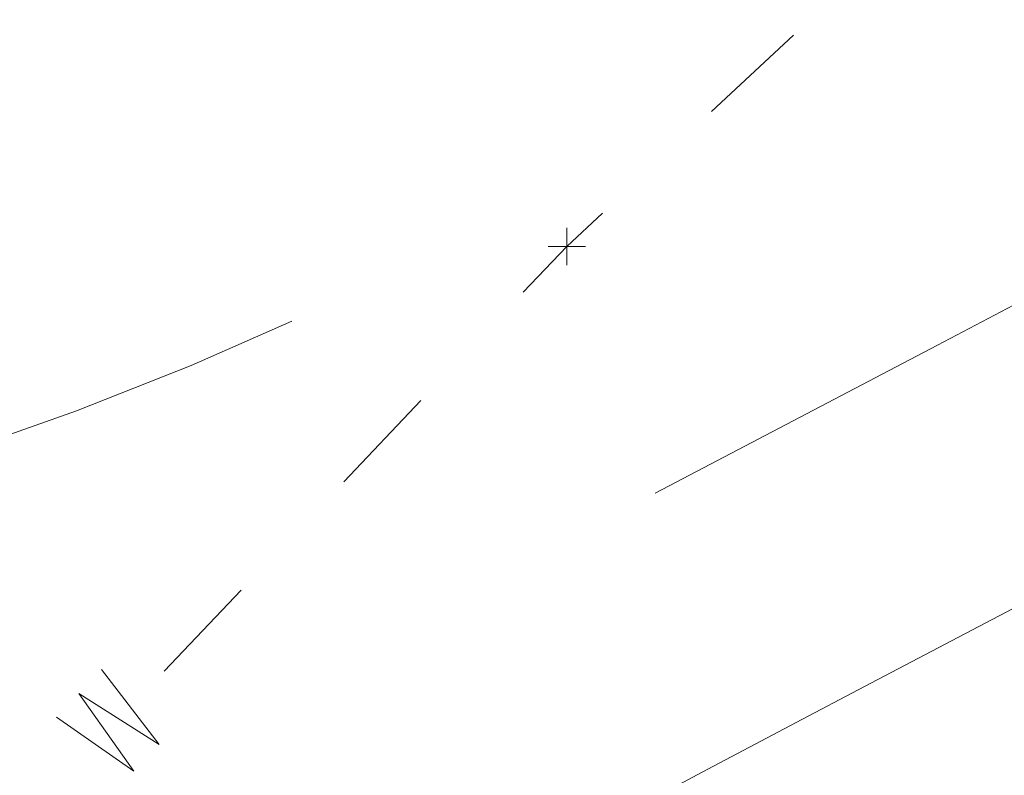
# Model space of a CAD drawing. Extents: x 1620613 to 1693141, y 557269 to 607790.
# Tile 939 of 1056: x 1620853 to 1620866, y 607341 to 607351. Entities that reach past the tile are written whole.
import ezdxf

# ---------------------------------------------------------------- set-up
doc = ezdxf.new("R2010")
doc.units = 0
doc.header["$LTSCALE"] = 10
doc.header["$MEASUREMENT"] = 0
for name, pattern in [('DGN Style 2', [7.346996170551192, 4.408197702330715, -2.938798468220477]), ('DGN Style 3', [10.28579463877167, 7.346996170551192, -2.938798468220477]), ('DGN Style 5', [5.142897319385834, 2.204098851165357, -2.938798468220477])]:
    doc.linetypes.add(name, pattern=pattern)
for name, color, linetype, lineweight in [('DR_X_Text', 7, 'Continuous', 0), ('DT_X_Contour_Minor', 136, 'DGN Style 3', 0), ('PV_X_Driveway', 7, 'DGN Style 5', 0), ('SV_X_Top_of_Bank', 97, 'DGN Style 2', 0), ('UT_X_Water', 133, 'Continuous', 0)]:
    doc.layers.add(name, color=color, linetype=linetype, lineweight=lineweight)
doc.layers.add('SV_X_Shot_Marker (Construction)', color=2, linetype='Continuous', lineweight=0, transparency=0.5)
doc.styles.get("Standard").update_dxf_attribs({"font": 'arial.ttf'})
doc.styles.add('Style-Arial', font='arial.ttf')
doc.dimstyles.get("Standard").update_dxf_attribs({"dimtxt": 0.18, "dimasz": 0.18, "dimexe": 0.18, "dimexo": 0.0625, "dimgap": 0.09, "dimtad": 0, "dimtih": 1, "dimtoh": 1, "dimdec": 4, "dimzin": 0, "dimdsep": 46, "dimtxsty": 'Standard', "dimcen": 0.09, "dimadec": 0, "dimazin": 0, "dimtfac": 1, "dimtdec": 4, "dimtofl": 0, "dimtmove": 0, "dimatfit": 3, "dimfxl": 1, "dimtolj": 1, "dimtzin": 0, "dimarcsym": 0})

# ---------------------------------------------------------------- blocks, each defined once
blk = doc.blocks.new('*U1004')
at = {"layer": 'DT_X_Contour_Minor', "transparency": 33554559, "flags": 128}
for points, elevation in [([(-229.8990915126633, -19.48125708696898), (-231.1515999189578, -22.47833975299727), (-231.4377550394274, -23.16431689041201), (-231.7594310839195, -23.93778430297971), (-232.1166280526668, -24.79874199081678), (-232.5093459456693, -25.74718995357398), (-233.6039548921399, -28.39303822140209), (-233.9900215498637, -29.32444806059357), (-234.3272648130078, -30.13429137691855), (-234.6156846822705, -30.8225681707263), (-234.8552811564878, -31.38927844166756), (-235.85947678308, -33.75027115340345), (-235.992108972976, -37.00980146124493), (-236.1101119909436, -37.77758537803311), (-236.4072786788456, -38.68399556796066), (-236.8836090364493, -39.72903203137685), (-237.5391030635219, -40.91269476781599), (-241.0161237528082, -46.75991550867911), (-235.4506360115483, -50.05076635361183), (-234.3147753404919, -50.69064974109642), (-233.2924023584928, -51.19993525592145), (-232.383517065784, -51.57862289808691), (-231.5881194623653, -51.82671266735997), (-229.6183761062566, -52.31415488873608), (-228.9087356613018, -52.47674723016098), (-228.2571218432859, -52.59894258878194), (-227.6635346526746, -52.68074096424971), (-227.1279740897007, -52.72214235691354), (-225.7771814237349, -52.77868342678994), (-225.059761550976, -52.66847498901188), (-223.920596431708, -52.295443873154), (-222.3596860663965, -51.65959007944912), (-220.377030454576, -50.76091360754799), (-214.5276218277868, -48.01401277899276), (-212.5890663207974, -47.0468277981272), (-211.160456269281, -46.20544847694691), (-210.2417916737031, -45.48987481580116), (-209.8330725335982, -44.90010681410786), (-209.4230821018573, -43.49513302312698), (-209.2821641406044, -43.03029232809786), (-209.1669030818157, -42.68950058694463), (-209.0772989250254, -42.47275779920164), (-209.0133516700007, -42.38006396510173), (-208.8770348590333, -42.29827901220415), (-208.7253221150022, -42.21892368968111), (-208.3724214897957, -42.04219643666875), (-207.8183329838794, -41.76809725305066), (-207.0630565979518, -41.39662613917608), (-204.7807357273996, -40.27620726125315), (-203.8458358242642, -39.84223377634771), (-202.7528767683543, -39.38062748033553), (-201.5018585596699, -38.89138837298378), (-200.0927811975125, -38.37451645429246), (-196.1244960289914, -36.95934758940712), (-194.815393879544, -36.4916745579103), (-193.8643013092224, -36.1500321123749), (-193.271218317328, -35.9344202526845), (-193.036144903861, -35.84483897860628), (-192.8866285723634, -35.77399636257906), (-192.6379571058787, -35.69082212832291), (-192.004079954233, -35.4944313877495), (-190.9849971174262, -35.18482414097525), (-189.5807085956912, -34.76200038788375), (-185.3223316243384, -33.48351503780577), (-183.8702173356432, -33.05285647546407), (-182.7076571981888, -32.71974480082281), (-181.8346512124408, -32.48418001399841), (-181.2511993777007, -32.34616211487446), (-180.0814000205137, -32.10817690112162), (-179.4324670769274, -31.88905599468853), (-178.3630177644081, -31.41018218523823), (-176.8730520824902, -30.67155547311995), (-174.9625700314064, -29.67317585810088), (-169.3072627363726, -26.66449301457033), (-167.3585870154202, -25.62844420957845), (-165.7540403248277, -24.7768099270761), (-164.4936226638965, -24.10959016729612), (-163.5773340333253, -23.62678493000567), (-161.5927363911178, -22.58519032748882), (-160.9376136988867, -22.24132009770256), (-160.4606938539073, -21.99090536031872), (-160.1619768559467, -21.83394611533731), (-160.041462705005, -21.77044236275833), (-159.9576954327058, -21.72570634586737), (-159.5747058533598, -21.4930136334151), (-158.4885625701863, -20.8284875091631), (-156.6992655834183, -19.7321279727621), (-154.2068148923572, -18.20393502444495), (-146.6227414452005, -13.55297594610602), (-144.099993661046, -12.00858044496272), (-142.2198053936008, -10.86361325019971), (-140.9821766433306, -10.1180743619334), (-140.3871074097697, -9.771963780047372), (-139.6570021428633, -9.38157330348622), (-139.392732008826, -9.238070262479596), (-139.147500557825, -9.100353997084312), (-138.9213077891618, -8.968424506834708), (-138.7141537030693, -8.84228179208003), (-138.1871277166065, -8.513616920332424), (-137.8528063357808, -8.279083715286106), (-137.2451116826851, -7.821982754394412), (-136.3640437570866, -7.142314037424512), (-135.2096025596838, -6.240077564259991), (-131.7665950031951, -3.53735662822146), (-130.51573332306, -2.53842020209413), (-129.3454039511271, -1.568651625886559), (-128.2556068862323, -0.6280508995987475), (-127.2463421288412, 0.2833819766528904), (-124.6623458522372, 2.674979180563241), (-123.7375286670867, 3.464300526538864), (-122.9010743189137, 4.038566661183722), (-122.1529828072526, 4.397777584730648), (-121.4932541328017, 4.541933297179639), (-119.8517947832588, 4.639608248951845), (-119.2705518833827, 4.709296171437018), (-118.7579176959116, 4.845103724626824), (-118.3138922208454, 5.047030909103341), (-117.9384754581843, 5.315077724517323), (-117.0288423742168, 6.11802874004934), (-116.6902376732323, 6.312514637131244), (-116.356648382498, 6.293759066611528), (-116.0280745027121, 6.061762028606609), (-115.7045160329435, 5.616523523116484), (-114.8483806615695, 4.144898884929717), (-114.5734809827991, 3.65437814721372), (-114.3908834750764, 3.286534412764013), (-114.3005881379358, 3.041367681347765), (-114.3025949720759, 2.918877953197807), (-114.5273319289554, 2.633505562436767), (-114.3118206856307, 2.607581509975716), (-114.2518105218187, 2.609837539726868), (-114.1641419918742, 2.627715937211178), (-114.0488150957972, 2.661216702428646), (-113.9058298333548, 2.710339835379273), (-113.1740290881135, 2.976033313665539), (-113.5886053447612, 2.658647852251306), (-113.6439044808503, 2.610723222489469), (-113.6321263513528, 2.602971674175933), (-113.5532709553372, 2.635393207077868), (-113.4073382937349, 2.707987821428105), (-112.9287481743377, 2.955137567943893), (-112.7706027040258, 3.034485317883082), (-112.6551088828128, 3.087166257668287), (-112.5822667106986, 3.113180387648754), (-112.5520761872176, 3.112527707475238), (-112.5107075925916, 3.047259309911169), (-112.3836373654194, 2.414227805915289), (-112.3684504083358, 2.289530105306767), (-112.377348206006, 2.186736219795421), (-112.4103307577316, 2.105846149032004), (-112.4673980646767, 2.046859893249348), (-112.6516905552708, 1.918768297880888), (-112.7302398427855, 1.862428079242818), (-112.8276683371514, 1.789476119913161), (-112.9439760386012, 1.699912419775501), (-113.0791629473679, 1.593736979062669), (-113.7540866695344, 1.059490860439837), (-112.6948758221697, 1.589339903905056), (-112.4907998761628, 1.689368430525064), (-112.33251954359, 1.762375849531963), (-112.2200348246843, 1.808362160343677), (-112.1533457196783, 1.827327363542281), (-112.0365689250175, 1.841873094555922), (-111.9612693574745, 1.864230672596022), (-111.8229532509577, 1.920394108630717), (-111.6216206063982, 2.010363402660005), (-111.357271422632, 2.134138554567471), (-110.568318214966, 2.509280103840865), (-110.3112297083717, 2.628954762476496), (-110.131679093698, 2.706622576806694), (-110.0296663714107, 2.742283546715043), (-110.005191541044, 2.735937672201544), (-110.0433091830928, 2.663006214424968), (-110.0371398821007, 2.647549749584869), (-109.9900437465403, 2.655878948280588), (-109.9020207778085, 2.687993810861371), (-109.7730709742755, 2.743894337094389), (-109.3746357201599, 2.924676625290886), (-109.173944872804, 3.016441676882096), (-108.870698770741, 3.156150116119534), (-108.4648974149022, 3.343801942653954), (-107.9565408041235, 3.579397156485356), (-106.4641828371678, 4.271575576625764), (-105.9591901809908, 4.506007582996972), (-105.5634806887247, 4.690169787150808), (-105.2770543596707, 4.824062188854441), (-105.0999111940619, 4.907684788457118), (-104.7732403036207, 5.063651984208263), (-104.5477336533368, 5.16795649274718), (-104.1162168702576, 5.363894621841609), (-103.4786899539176, 5.651466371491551), (-102.635152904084, 6.030671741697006), (-100.1110405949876, 7.164064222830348), (-99.25008915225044, 7.55070034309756), (-98.56031905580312, 7.86056434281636), (-98.04173030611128, 8.093656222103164), (-97.69432290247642, 8.249975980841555), (-96.9961449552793, 8.564465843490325), (-96.73401997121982, 8.682660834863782), (-96.47127847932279, 8.801378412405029), (-96.20792047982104, 8.920618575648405), (-95.94394597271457, 9.040381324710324), (-95.23919194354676, 9.360445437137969), (-94.64528006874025, 9.628308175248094), (-93.39210996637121, 10.19184830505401), (-91.4796816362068, 11.05106582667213), (-88.90799507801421, 12.20596074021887), (-81.1711532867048, 15.67991703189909), (-78.58729310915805, 16.83991308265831), (-76.63834392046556, 17.71443401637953), (-75.32430572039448, 18.30347983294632), (-74.64517850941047, 18.6070505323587), (-73.68072059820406, 19.03593890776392), (-73.00679306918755, 19.33717864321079), (-71.70835391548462, 19.91923156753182), (-69.78540313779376, 20.78209768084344), (-67.23794073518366, 21.92577698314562), (-59.61202549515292, 25.35000604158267), (-57.06853690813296, 26.49132436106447), (-55.1575075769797, 27.34710752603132), (-53.87893750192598, 27.9173555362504), (-53.23282668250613, 28.20206839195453), (-52.35314350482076, 28.58058913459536), (-52.03367121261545, 28.71801679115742), (-51.73501671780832, 28.84640920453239), (-51.45718002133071, 28.96576637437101), (-51.20016112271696, 29.07608830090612), (-50.54253445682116, 29.35823311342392), (-50.24464696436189, 29.49063853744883), (-49.84420448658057, 29.67624619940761), (-49.34120702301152, 29.91505609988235), (-48.73565457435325, 30.20706823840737), (-46.98410806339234, 31.05670359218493), (-46.40547064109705, 31.33771392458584), (-45.98321825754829, 31.54351840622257), (-45.71735091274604, 31.67411703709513), (-45.60786860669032, 31.72950981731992), (-45.52442917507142, 31.77694943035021), (-45.45792992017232, 31.80829466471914), (-45.32101172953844, 31.8667506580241), (-45.11367460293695, 31.95231741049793), (-44.8359185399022, 32.06499492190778), (-44.00134379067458, 32.40161596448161), (-43.72427492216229, 32.51317946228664), (-43.51899937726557, 32.59540417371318), (-43.38551715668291, 32.64829009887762), (-43.32382826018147, 32.67183723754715), (-43.25504896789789, 32.6955112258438), (-43.2330437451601, 32.70357952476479), (-43.21861254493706, 32.71002893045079), (-43.21175536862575, 32.71485944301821), (-43.21247221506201, 32.71807106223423), (-43.23349021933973, 32.72928120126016), (-43.30202508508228, 32.87708501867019), (-43.32582617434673, 32.92604454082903), (-43.36785735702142, 33.00957861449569), (-43.42811863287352, 33.12768723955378), (-43.50661000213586, 33.28037041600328), (-43.91543994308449, 34.07356585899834), (-43.91966747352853, 34.08882127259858), (-43.95264001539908, 34.076721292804), (-44.0497458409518, 34.03388331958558), (-44.21098495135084, 33.9603073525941), (-44.4363573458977, 33.85599339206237), (-45.12286144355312, 33.53683883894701), (-45.37997459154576, 33.42217669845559), (-45.63643596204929, 33.31755619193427), (-45.89224555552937, 33.22297731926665), (-46.14740337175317, 33.13844008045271), (-47.33661903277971, 32.76736344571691), (-47.75178679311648, 33.42535377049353), (-47.85856879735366, 33.55801472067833), (-48.0009857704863, 33.67400171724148), (-48.1790377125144, 33.77331476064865), (-48.39272462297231, 33.85595385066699), (-49.01006967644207, 34.05409281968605), (-49.17881586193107, 34.22552563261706), (-49.22204562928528, 34.59121984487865), (-49.13975897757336, 35.15117545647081), (-48.931955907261, 35.90539246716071), (-48.21045916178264, 38.17565302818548), (-47.99456300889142, 38.92401011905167), (-47.88799711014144, 39.46638597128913), (-47.89076146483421, 39.80278058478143), (-48.0028560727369, 39.93319395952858), (-48.4475486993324, 40.0063213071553), (-49.13592672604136, 40.3284761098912), (-50.86754133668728, 41.2400950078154), (-53.64239253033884, 42.74117800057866), (-57.46048030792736, 44.83172508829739), (-69.0330298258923, 51.1924694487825), (-72.84187702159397, 53.29964744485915), (-75.58900646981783, 54.8506231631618), (-77.27441817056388, 55.84539660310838), (-77.8981121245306, 56.28396776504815), (-78.14567233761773, 56.71188782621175), (-78.68298206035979, 57.31897345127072), (-80.10924106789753, 58.8192902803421), (-82.42444936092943, 61.21283831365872), (-85.62860693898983, 64.49961755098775), (-95.3582928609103, 74.45533712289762), (-98.58983463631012, 77.63591055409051), (-100.9871955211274, 79.71084116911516), (-102.5503755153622, 80.6801289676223), (-103.2793746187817, 80.54377394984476), (-104.1111310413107, 78.70597014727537), (-104.466792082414, 78.05775888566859), (-104.9099578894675, 77.491477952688), (-105.4406284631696, 77.0071273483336), (-106.0588038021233, 76.60470707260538), (-107.8239443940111, 75.64082677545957), (-108.4512898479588, 75.46755394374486), (-109.0094707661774, 75.67064567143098), (-109.4984871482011, 76.25010195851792), (-109.9183389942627, 77.20592280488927), (-110.9457245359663, 80.25659780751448), (-111.3262986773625, 81.32483530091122), (-111.6974819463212, 82.24154152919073), (-112.0592743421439, 83.00671649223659), (-112.4116758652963, 83.62036019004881), (-113.3388920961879, 85.05470169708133), (-113.6684535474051, 85.73946575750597), (-113.9617257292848, 86.71800180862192), (-114.218708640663, 87.99030985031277), (-114.4394022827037, 89.5563898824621), (-114.9795329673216, 94.12429928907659), (-115.2366104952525, 95.77630122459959), (-115.6027450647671, 97.30637497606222), (-116.0779366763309, 98.7145205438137), (-116.6621853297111, 100.0007379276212), (-118.3655911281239, 103.2680800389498), (-119.0644220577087, 104.4055931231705), (-119.883360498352, 105.3676257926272), (-120.822406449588, 106.1541780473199), (-121.8815599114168, 106.7652498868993), (-124.8661124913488, 108.1608009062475), (-126.0001644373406, 108.5628994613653), (-127.1639058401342, 108.7225318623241), (-128.3573367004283, 108.6396981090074), (-129.5804570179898, 108.3143982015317), (-132.8816971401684, 107.1236435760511), (-133.9246500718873, 106.832472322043), (-134.5775787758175, 106.85202452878), (-134.8404832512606, 107.1823001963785), (-134.7133634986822, 107.8232993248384), (-133.8543451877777, 109.9469282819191), (-133.5004292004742, 110.8891647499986), (-133.0829449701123, 112.1231524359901), (-132.601892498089, 113.6488913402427), (-132.057271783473, 115.4663814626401), (-130.5201922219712, 120.7020234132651), (-129.9424373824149, 122.6873815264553), (-129.3619825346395, 124.7167244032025), (-128.7788276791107, 126.7900520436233), (-128.1929728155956, 128.9073644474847), (-126.627093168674, 134.6121772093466), (-125.6443638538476, 137.6803923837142), (-123.8705856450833, 142.606428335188), (-121.3057585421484, 149.390285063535), (-117.9498825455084, 158.0319625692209), (-107.9461480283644, 183.5535302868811), (-105.0022358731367, 191.4514768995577), (-103.6733002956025, 196.0041409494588), (-103.9593412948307, 197.2115224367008), (-105.8603588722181, 195.0736213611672), (-113.0830411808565, 184.9121750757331), (-115.1141411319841, 182.9086010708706), (-115.790429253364, 184.5189637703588), (-115.1119055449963, 189.7432631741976), (-113.0785700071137, 198.5814992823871), (-105.8499261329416, 226.9687111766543), (-103.3623320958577, 237.0747958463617), (-101.3210328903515, 246.1026409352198), (-99.72602851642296, 254.0522464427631), (-98.57731897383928, 260.9236123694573), (-94.2580290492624, 290.4740943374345)], 4.200041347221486), ([(-222.7691240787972, -15.60925150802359), (-223.7482933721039, -17.95227076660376), (-223.9719999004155, -18.48854481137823), (-224.2234755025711, -19.09321583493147), (-224.5027201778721, -19.76628383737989), (-224.8097339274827, -20.50774881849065), (-225.6654626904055, -22.57618474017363), (-226.0099935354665, -23.40476258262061), (-226.4017894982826, -24.33916916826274), (-226.8408505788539, -25.37940449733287), (-227.3271767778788, -26.52546856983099), (-229.7069843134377, -32.12070130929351), (-230.021304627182, -39.84534637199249), (-230.0918739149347, -41.3132823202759), (-230.1688730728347, -42.40652799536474), (-230.2523021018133, -43.125083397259), (-230.3421610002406, -43.46894852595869), (-230.7765055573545, -44.1993751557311), (-230.0812726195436, -44.61046363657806), (-229.9393824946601, -44.69039697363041), (-229.8116690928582, -44.75401620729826), (-229.6981324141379, -44.80132133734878), (-229.598772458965, -44.83231236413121), (-229.3527148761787, -44.89320296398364), (-228.9806891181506, -44.925375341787), (-228.0491550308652, -44.9762245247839), (-226.5581126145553, -45.04575051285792), (-224.5075618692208, -45.13395330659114), (-218.2934154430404, -45.39406316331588), (-216.2528308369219, -45.47867546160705), (-214.7916868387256, -45.53742996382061), (-213.9099834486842, -45.57032666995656), (-213.6077206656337, -45.5773655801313), (-213.5742740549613, -45.56165894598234), (-213.5329832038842, -45.45261634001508), (-213.4341956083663, -45.13726849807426), (-213.2779112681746, -44.61561542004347), (-213.064130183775, -43.88765710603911), (-212.4173849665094, -41.67136128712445), (-212.2023706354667, -40.9424586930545), (-212.0423865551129, -40.41797277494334), (-211.937432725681, -40.09790353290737), (-211.8875091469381, -39.98225096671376), (-211.8277532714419, -39.9463996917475), (-211.641143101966, -39.85265231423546), (-211.1261295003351, -39.59829863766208), (-210.2827124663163, -39.18333866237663), (-209.1108920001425, -38.60777238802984), (-205.548166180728, -36.85878725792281), (-204.292459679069, -36.25398718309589), (-203.1973845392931, -35.75132580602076), (-202.2629407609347, -35.35080312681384), (-201.4891283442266, -35.05241914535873), (-199.6398037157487, -34.39291345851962), (-198.8629922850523, -34.09596428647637), (-197.9195514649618, -33.69974603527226), (-196.809481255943, -33.20425870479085), (-195.5327816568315, -32.60950229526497), (-191.9060768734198, -30.89112643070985), (-190.6009445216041, -30.29272211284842), (-189.405576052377, -29.78629105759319), (-188.319971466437, -29.37183326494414), (-187.3441307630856, -29.0493487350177), (-184.8882407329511, -28.31202100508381), (-183.9724360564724, -28.04771379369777), (-183.0669395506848, -27.80778795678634), (-182.1717512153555, -27.59224349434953), (-181.2868710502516, -27.40108040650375), (-178.9409348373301, -26.92382067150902), (-178.1619048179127, -26.76418292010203), (-177.5842669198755, -26.64321446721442), (-177.2080211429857, -26.56091531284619), (-177.0331674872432, -26.51728545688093), (-176.8354138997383, -26.45249823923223), (-176.7444393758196, -26.4183083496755), (-176.6198309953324, -26.36432909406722), (-176.4615887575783, -26.29056047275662), (-176.2697126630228, -26.19700248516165), (-175.7131979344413, -25.92112869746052), (-175.2442693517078, -25.68033450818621), (-174.2548696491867, -25.16485728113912), (-172.7449988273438, -24.37469701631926), (-170.714656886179, -23.30985371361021), (-162.6008639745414, -19.05140502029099), (-161.1652602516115, -18.29790715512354), (-160.2996390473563, -17.84353392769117), (-160.0040003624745, -17.68828533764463), (-159.9756072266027, -17.67312194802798), (-159.8457919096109, -17.59425014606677), (-159.4776408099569, -17.36900728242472), (-158.8711539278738, -16.99739335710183), (-158.0263312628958, -16.47940836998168), (-155.4556897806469, -14.9029536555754), (-154.355651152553, -14.24850270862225), (-152.9835163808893, -13.46749090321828), (-151.3392854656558, -12.5599182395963), (-149.4229584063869, -11.52578471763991), (-143.9499580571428, -8.599347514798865), (-142.1387884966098, -7.629543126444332), (-140.8100300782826, -6.914957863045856), (-139.963682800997, -6.455591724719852), (-139.599746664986, -6.251444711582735), (-139.2724651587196, -6.047344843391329), (-139.0648526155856, -5.901700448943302), (-138.6874761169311, -5.617842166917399), (-138.1403356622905, -5.195769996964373), (-137.4234312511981, -4.635483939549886), (-135.2853342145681, -2.957102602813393), (-134.3943780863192, -2.231092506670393), (-133.3250824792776, -1.311848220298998), (-132.0774473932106, -0.1993697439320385), (-130.651472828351, 1.10634292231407), (-126.6110880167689, 4.845888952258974), (-125.2442184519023, 6.075374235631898), (-124.1738983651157, 6.959170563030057), (-123.400127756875, 7.49727793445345), (-122.9229066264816, 7.689696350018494), (-122.0457162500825, 7.741893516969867), (-121.6542707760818, 7.85048581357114), (-121.1378271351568, 8.137114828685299), (-120.496385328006, 8.601780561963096), (-119.7299453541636, 9.244483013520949), (-117.5194412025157, 11.19573850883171), (-116.7489426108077, 11.75833890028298), (-116.0953249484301, 11.9826984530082), (-115.5585882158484, 11.86881716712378), (-115.1387324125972, 11.41669504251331), (-114.1749581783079, 9.760048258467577), (-113.8196128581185, 9.210464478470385), (-113.4764075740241, 8.804198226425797), (-113.1453423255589, 8.541249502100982), (-112.8264171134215, 8.421618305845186), (-111.9921365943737, 8.293691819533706), (-111.7087689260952, 8.174799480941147), (-111.4843763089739, 7.914067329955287), (-111.3189587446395, 7.511495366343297), (-111.2125162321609, 6.967083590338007), (-110.8533929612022, 4.095535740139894), (-111.2368171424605, 3.840948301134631), (-111.2642926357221, 3.822705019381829), (-111.2862504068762, 3.81173929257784), (-111.3403485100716, 3.786660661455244), (-111.4265869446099, 3.747469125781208), (-111.5449657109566, 3.694164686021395), (-111.9034961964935, 3.533202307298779), (-111.987625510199, 3.491457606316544), (-111.9711155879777, 3.486945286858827), (-111.8539664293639, 3.519665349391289), (-111.6361780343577, 3.589617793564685), (-110.3850073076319, 4.002938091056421), (-110.0799785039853, 3.310483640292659), (-110.0210556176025, 3.177575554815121), (-109.9750135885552, 3.075617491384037), (-109.9418524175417, 3.004609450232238), (-109.9215721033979, 2.964551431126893), (-109.8569859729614, 2.849830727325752), (-109.9181572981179, 2.732790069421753), (-109.9161020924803, 2.71698157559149), (-109.8837201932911, 2.719716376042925), (-109.8210116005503, 2.740994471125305), (-109.7279763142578, 2.780815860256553), (-109.4394466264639, 2.911730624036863), (-109.269925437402, 2.989402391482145), (-108.9777591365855, 3.124231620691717), (-108.562947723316, 3.31621831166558), (-108.0254911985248, 3.565362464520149), (-106.4287469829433, 4.305956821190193), (-105.8937789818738, 4.554233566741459), (-105.4864331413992, 4.743618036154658), (-105.206709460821, 4.874110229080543), (-105.0546079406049, 4.945710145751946), (-104.8191667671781, 5.058120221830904), (-104.616558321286, 5.151292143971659), (-104.1853138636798, 5.346500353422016), (-103.5254333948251, 5.64374485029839), (-102.636916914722, 6.04302563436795), (-99.96269161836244, 7.243822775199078), (-99.06169312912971, 7.648428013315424), (-98.3643666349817, 7.96164587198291), (-97.87071213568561, 8.18347635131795), (-97.58072963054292, 8.31391945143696), (-97.07900561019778, 8.539917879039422), (-96.89063758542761, 8.624855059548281), (-96.70182652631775, 8.710167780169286), (-96.51257243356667, 8.795856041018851), (-96.32287530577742, 8.881919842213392), (-95.81642558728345, 9.111924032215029), (-95.26919581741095, 9.358491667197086), (-94.00734379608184, 9.925691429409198), (-92.03086952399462, 10.8135233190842), (-89.3397730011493, 12.02198733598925), (-81.2106859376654, 15.67206755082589), (-78.51113445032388, 16.88406694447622), (-76.50929528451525, 17.78250496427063), (-75.205168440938, 18.36738161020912), (-74.59875391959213, 18.63869688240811), (-73.91193162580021, 18.94412244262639), (-73.30862406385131, 19.21404662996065), (-72.01381809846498, 19.79475002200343), (-70.02751373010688, 20.6862326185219), (-67.3497109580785, 21.88849441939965), (-59.28690569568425, 25.50889816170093), (-56.61221288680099, 26.70935811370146), (-54.63523840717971, 27.59543516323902), (-53.35598225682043, 28.16712931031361), (-52.77444443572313, 28.42444055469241), (-52.15396801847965, 28.69142666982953), (-51.92863118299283, 28.78836000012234), (-51.717977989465, 28.87892040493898), (-51.52200843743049, 28.96310788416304), (-51.34072252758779, 29.04092243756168), (-50.87687162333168, 29.23993067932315), (-50.6336760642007, 29.34936961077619), (-50.251977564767, 29.52843022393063), (-49.73177612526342, 29.77711251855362), (-49.07307174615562, 30.09541649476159), (-47.1318561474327, 31.03705600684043), (-46.49150137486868, 31.34796079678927), (-46.02634875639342, 31.57444553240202), (-45.73639829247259, 31.71651021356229), (-45.62164998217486, 31.7741548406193), (-45.49496289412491, 31.84618297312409), (-45.54331448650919, 31.99505083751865), (-45.56051154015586, 32.04256786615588), (-45.59138059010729, 32.12131843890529), (-45.63592163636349, 32.23130255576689), (-45.69413467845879, 32.37252021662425), (-45.99769686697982, 33.10441423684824), (-47.8339490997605, 32.46727871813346), (-48.18512433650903, 32.34566965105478), (-48.45168480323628, 32.25390052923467), (-48.63363050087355, 32.19197135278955), (-48.73096142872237, 32.159882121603), (-48.98773796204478, 32.07975891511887), (-49.0374414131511, 32.15853283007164), (-49.08463725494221, 32.18545951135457), (-49.20492330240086, 32.23247930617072), (-49.39829955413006, 32.29959221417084), (-49.66476601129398, 32.38679823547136), (-50.47279683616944, 32.64613844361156), (-50.72014409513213, 32.78720568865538), (-50.85616275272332, 33.01590226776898), (-50.88085280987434, 33.33222818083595), (-50.79421426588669, 33.73618342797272), (-50.41474001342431, 34.93023653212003), (-50.32473434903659, 35.32771008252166), (-50.33932304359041, 35.62459090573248), (-50.4585060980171, 35.82087900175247), (-50.68228351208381, 35.91657437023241), (-51.41848242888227, 36.03763838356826), (-52.5323181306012, 36.55679785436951), (-55.32167604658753, 38.02347825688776), (-59.78655617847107, 40.43767959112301), (-65.92695852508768, 43.79940185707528), (-84.53539440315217, 54.02735580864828), (-90.65443880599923, 57.37082101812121), (-95.05524510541, 59.73025118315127), (-97.73781330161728, 61.10564630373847), (-98.70214339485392, 61.49700637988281), (-98.98270617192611, 61.22858652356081), (-99.08592301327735, 61.16369680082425), (-99.18515145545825, 61.17034252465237), (-99.28039149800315, 61.24852369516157), (-99.37164314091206, 61.39824031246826), (-99.78817787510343, 62.26383390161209), (-103.5894604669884, 63.48082871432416), (-104.3850854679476, 63.74272195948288), (-105.142839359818, 64.006832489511), (-105.8627221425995, 64.2731603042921), (-106.5447338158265, 64.54170540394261), (-108.3129367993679, 65.26078204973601), (-108.969198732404, 65.54523684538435), (-109.6118322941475, 65.85929374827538), (-110.2408374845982, 66.20295275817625), (-110.8562143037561, 66.5762138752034), (-112.4790479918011, 67.6110463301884), (-113.0261750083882, 67.98525391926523), (-113.4504307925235, 68.33175234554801), (-113.7518153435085, 68.65054160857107), (-113.9303286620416, 68.94162170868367), (-114.2425358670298, 69.68088975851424), (-114.3556310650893, 69.95481991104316), (-114.460761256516, 70.22215933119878), (-114.5579264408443, 70.48290801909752), (-114.6471266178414, 70.73706597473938), (-114.8743737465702, 71.40603288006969), (-114.977910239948, 71.64290748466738), (-115.1180843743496, 71.85180611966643), (-115.2948961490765, 72.03272878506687), (-115.5083455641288, 72.18567548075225), (-116.1263941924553, 72.55623204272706), (-116.346694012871, 72.7297924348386), (-116.5440570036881, 72.97255618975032), (-116.718483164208, 73.28452330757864), (-116.8699724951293, 73.6656937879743), (-117.2433616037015, 74.77441955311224), (-117.4819029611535, 75.31770010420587), (-117.917485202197, 76.11599743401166), (-118.5501083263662, 77.16931154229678), (-119.3797723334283, 78.47764242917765), (-121.8549308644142, 82.30654716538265), (-122.6845210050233, 83.71030223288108), (-123.3169225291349, 85.04988888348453), (-123.7521354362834, 86.32530711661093), (-123.9901597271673, 87.53655693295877), (-124.3619730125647, 90.68099855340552), (-124.5389391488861, 91.81819791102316), (-124.7909775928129, 92.87146476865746), (-125.1180883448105, 93.84079912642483), (-125.5202714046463, 94.72620098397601), (-126.692855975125, 96.97536260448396), (-127.1739147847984, 97.75839991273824), (-127.7376527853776, 98.4206406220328), (-128.384069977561, 98.96208473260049), (-129.113166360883, 99.38273224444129), (-131.1676623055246, 100.3433968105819), (-132.0522083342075, 100.5827185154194), (-133.1649744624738, 100.5801852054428), (-134.5059606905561, 100.3357968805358), (-136.0751670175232, 99.84955354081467), (-140.5640106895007, 98.23043128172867), (-142.0131605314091, 97.75787545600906), (-142.9939773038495, 97.55454967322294), (-143.5064610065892, 97.62045393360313), (-143.5506116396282, 97.95558823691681), (-143.0439025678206, 99.20825310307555), (-142.8351381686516, 99.76405006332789), (-142.5888767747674, 100.4919422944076), (-142.305118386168, 101.3919297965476), (-141.9838630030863, 102.4640125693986), (-141.0771859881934, 105.552360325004), (-140.7363857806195, 106.7234633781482), (-140.3939929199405, 107.9205117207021), (-140.0500074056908, 109.1435053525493), (-139.7044292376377, 110.392444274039), (-138.7807639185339, 113.7575417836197), (-138.2010814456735, 115.5673896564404), (-137.1547830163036, 118.4731101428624), (-135.6418686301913, 122.4747032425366), (-133.6623382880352, 127.5721689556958), (-127.7614360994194, 142.6265743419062), (-126.0249108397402, 147.2853355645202), (-125.2410117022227, 149.9708151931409), (-125.4097386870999, 150.6830132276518), (-126.5310917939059, 149.4219296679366), (-130.7915349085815, 143.4279980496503), (-131.98961969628, 142.2461499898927), (-132.3885417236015, 143.19605452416), (-131.988300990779, 146.2777116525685), (-130.7888974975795, 151.491121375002), (-126.5249378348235, 168.2358840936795), (-125.0575809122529, 174.1971595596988), (-123.8534798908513, 179.5224139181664), (-122.9126347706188, 184.2116471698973), (-122.2350455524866, 188.264859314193), (-119.6872263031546, 205.6958000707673)], 4.600041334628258), ([(-215.6391566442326, -11.73724592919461), (-216.3449868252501, -13.42620178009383), (-216.5062447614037, -13.81277273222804), (-216.687519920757, -14.24864736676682), (-216.8888123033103, -14.733825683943), (-217.1101219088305, -15.26830768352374), (-217.7269704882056, -16.75933125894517), (-217.988974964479, -17.38870304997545), (-218.3123519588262, -18.15855074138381), (-218.6971014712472, -19.06887433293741), (-219.1432235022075, -20.11967382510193), (-220.4147122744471, -23.10910700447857), (-220.8543303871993, -24.13102178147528), (-221.2195681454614, -24.9546912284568), (-221.5104255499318, -25.58011534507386), (-221.7269025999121, -26.0072941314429), (-222.2050009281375, -26.882110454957), (-222.278367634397, -27.16954789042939), (-222.1398940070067, -27.37574795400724), (-221.7895800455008, -27.50071064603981), (-221.2274257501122, -27.54443596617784), (-218.1097449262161, -27.55893359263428), (-214.5613439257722, -32.19868278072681), (-213.7288160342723, -33.00293224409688), (-212.7519756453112, -33.42721669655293), (-211.6308227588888, -33.47153613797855), (-210.3653573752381, -33.13589056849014), (-206.7983663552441, -31.73421570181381), (-205.5877305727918, -31.27519736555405), (-204.6310664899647, -30.94939850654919), (-203.9283741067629, -30.75681912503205), (-203.4796534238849, -30.6974592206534), (-202.6216938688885, -30.71679211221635), (-202.2641621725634, -30.69675448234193), (-201.8350367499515, -30.62214192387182), (-201.3343176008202, -30.49295443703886), (-200.7620047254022, -30.30919202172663), (-197.9241592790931, -29.32429258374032), (-189.2955714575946, -25.23596504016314), (-187.6470829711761, -24.46020815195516), (-186.3995837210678, -23.8850778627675), (-185.553073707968, -23.51057417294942), (-185.1075529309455, -23.33669708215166), (-184.4541498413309, -23.14052697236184), (-184.2104949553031, -23.0702065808), (-183.9695826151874, -23.00637298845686), (-183.731412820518, -22.94902619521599), (-183.4959855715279, -22.89816620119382), (-182.8718363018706, -22.77118861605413), (-182.4853054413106, -22.66998584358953), (-181.7938248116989, -22.46161071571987), (-180.7973944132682, -22.14606323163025), (-179.4960142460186, -21.72334339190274), (-175.6190674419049, -20.45319401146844), (-174.1366626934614, -19.93218610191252), (-172.5971585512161, -19.32177440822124), (-171.0005550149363, -18.62195893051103), (-169.3468520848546, -17.83273966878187), (-164.8608450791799, -15.60894992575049), (-163.3176537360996, -14.82637183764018), (-162.0525849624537, -14.14647988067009), (-161.0656387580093, -13.56927405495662), (-160.3568151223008, -13.09475436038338), (-158.8374488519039, -11.96628334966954), (-158.2281284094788, -11.56963561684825), (-157.5396917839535, -11.22604567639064), (-156.7721389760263, -10.93551352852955), (-155.9254699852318, -10.69803917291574), (-153.5621977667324, -10.13551794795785), (-152.5765849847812, -9.838565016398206), (-151.3922008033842, -9.369597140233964), (-150.0090452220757, -8.728614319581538), (-148.4271182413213, -7.915616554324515), (-143.9436177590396, -5.518269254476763), (-142.4664908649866, -4.727911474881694), (-141.3977355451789, -4.154848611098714), (-140.7373517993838, -3.799080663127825), (-140.4853396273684, -3.660607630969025), (-140.3578026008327, -3.581072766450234), (-140.276898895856, -3.524317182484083), (-140.1298405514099, -3.413701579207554), (-139.9166275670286, -3.249225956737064), (-139.6372599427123, -3.03089031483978), (-138.8040734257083, -2.376848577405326), (-138.2730228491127, -1.92376481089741), (-137.3047610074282, -1.055044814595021), (-135.8992878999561, 0.2293114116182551), (-134.0566035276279, 1.929303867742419), (-128.5598301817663, 7.016798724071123), (-126.750908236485, 8.686447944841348), (-125.4467224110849, 9.879774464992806), (-124.6472727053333, 10.59677828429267), (-124.352559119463, 10.83745940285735), (-124.2396377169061, 10.84417878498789), (-124.1375145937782, 10.90382284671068), (-123.9158362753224, 11.07771549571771), (-123.5746027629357, 11.36585673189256), (-123.1138140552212, 11.76824655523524), (-121.7256372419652, 12.9936175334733), (-121.1899577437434, 13.492506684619), (-120.6240518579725, 14.07014590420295), (-120.0279195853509, 14.72653519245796), (-119.4015609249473, 15.46167454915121), (-117.690969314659, 17.52704625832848), (-117.0937822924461, 18.25543570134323), (-116.5851649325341, 18.89157524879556), (-116.1651172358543, 19.43546490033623), (-115.8336392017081, 19.88710465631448), (-115.06779066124, 20.96847747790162), (-114.7408037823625, 21.3318993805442), (-114.3342295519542, 21.61113547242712), (-113.8480679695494, 21.8061857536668), (-113.2823190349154, 21.91705022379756), (-111.6675387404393, 22.1004410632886), (-111.1020983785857, 22.16308743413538), (-110.6168625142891, 22.21348341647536), (-110.2118311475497, 22.25162901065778), (-109.8870042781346, 22.27752421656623), (-109.127738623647, 22.33024424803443), (-108.8025633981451, 22.21806207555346), (-108.3964869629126, 21.84197553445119), (-107.9095093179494, 21.20198462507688), (-107.3416304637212, 20.29808934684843), (-105.7194185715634, 17.53582944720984), (-105.2685276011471, 16.58706475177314), (-105.1325136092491, 15.81246559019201), (-105.311376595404, 15.21203196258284), (-105.8051165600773, 14.7857638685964), (-107.5415924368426, 13.88126966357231), (-108.1164939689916, 13.59025977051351), (-108.538841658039, 13.39560074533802), (-108.8086355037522, 13.29729258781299), (-108.9258755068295, 13.29533529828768), (-109.0351103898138, 13.41858368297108), (-109.0581765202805, 13.30412216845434), (-109.045448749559, 12.8683013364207), (-108.9969270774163, 12.11112118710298), (-108.9126115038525, 11.03258172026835), (-108.6400447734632, 7.727997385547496), (-108.54255057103, 6.647344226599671), (-108.4544930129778, 5.883823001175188), (-108.3758720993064, 5.437433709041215), (-108.3066878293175, 5.30817635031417), (-108.0058467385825, 5.444949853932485), (-108.4552757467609, 5.136380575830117), (-108.6562732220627, 4.958972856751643), (-108.7187493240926, 4.914555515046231), (-108.8200358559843, 4.857335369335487), (-108.9601328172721, 4.787312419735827), (-109.1390402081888, 4.704486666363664), (-109.6678738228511, 4.466547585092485), (-109.8668216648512, 4.377059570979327), (-110.0670399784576, 4.287049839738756), (-110.2685287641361, 4.196518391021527), (-110.4712880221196, 4.10546522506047), (-111.0136733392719, 3.861961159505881), (-111.1715771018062, 3.788690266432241), (-111.2384994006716, 3.75150563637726), (-111.2144402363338, 3.750407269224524), (-111.0993996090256, 3.785395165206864), (-110.3502532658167, 4.032873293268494), (-110.1676153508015, 3.61826183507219), (-110.1272471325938, 3.529645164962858), (-110.0844158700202, 3.441485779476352), (-110.039121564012, 3.353783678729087), (-109.9913642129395, 3.266538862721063), (-109.7627494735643, 2.860463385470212), (-109.8006196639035, 2.788005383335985), (-109.7993473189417, 2.778218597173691), (-109.7793002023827, 2.77991166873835), (-109.7404783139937, 2.793084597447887), (-109.682881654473, 2.817737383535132), (-109.504257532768, 2.898784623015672), (-109.365906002, 2.962363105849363), (-109.0848195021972, 3.0923131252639), (-108.6609980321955, 3.28863468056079), (-108.094441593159, 3.551327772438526), (-106.3933111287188, 4.340338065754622), (-105.8283677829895, 4.602459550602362), (-105.4093855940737, 4.797066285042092), (-105.1363645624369, 4.924158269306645), (-105.0093046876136, 4.983735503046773), (-104.865093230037, 5.052588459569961), (-104.6853829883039, 5.134627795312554), (-104.2544108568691, 5.329106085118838), (-103.5721768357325, 5.636023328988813), (-102.6386809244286, 6.05537952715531), (-99.81434264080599, 7.323581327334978), (-98.87329710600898, 7.746155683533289), (-98.1684142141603, 8.06272740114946), (-97.69969396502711, 8.273296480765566), (-97.46713635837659, 8.377862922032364), (-97.16186626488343, 8.515369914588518), (-97.04725519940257, 8.567049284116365), (-96.93237457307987, 8.618957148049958), (-96.81722438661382, 8.671093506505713), (-96.70180463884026, 8.72345835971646), (-96.3936592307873, 8.86340262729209), (-95.89311156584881, 9.088675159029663), (-94.62257762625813, 9.659534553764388), (-92.5820574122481, 10.57598081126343), (-89.77155092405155, 11.8380139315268), (-81.25021858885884, 15.66421806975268), (-78.43497579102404, 16.92822080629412), (-76.38024664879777, 17.85057591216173), (-75.08603116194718, 18.43128338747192), (-74.55232933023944, 18.6703432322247), (-74.14314265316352, 18.85230597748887), (-73.61045505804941, 19.09091461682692), (-72.31928228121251, 19.67026847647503), (-70.26962432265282, 20.59036755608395), (-67.46148118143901, 21.85121185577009), (-58.96178589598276, 25.66779028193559), (-56.15588886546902, 26.92739186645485), (-54.11296923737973, 27.84376280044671), (-52.83302701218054, 28.41690308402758), (-52.31606218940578, 28.64681271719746), (-51.95479253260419, 28.80226420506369), (-51.82359115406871, 28.85870320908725), (-51.70093926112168, 28.91143160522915), (-51.58683685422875, 28.96044939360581), (-51.48128393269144, 29.00575657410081), (-51.2112087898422, 29.12162824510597), (-51.02270516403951, 29.20810068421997), (-50.65975064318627, 29.38061424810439), (-50.12234522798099, 29.63916893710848), (-49.41048891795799, 29.98376475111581), (-47.27960423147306, 31.01740842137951), (-46.57843293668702, 31.35769550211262), (-46.0730825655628, 31.6033239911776), (-45.76355311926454, 31.75429388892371), (-45.64984459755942, 31.8106051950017), (-45.57612031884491, 31.85252124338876), (-45.71909357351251, 32.29271611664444), (-45.75051031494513, 32.3863656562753), (-45.78348628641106, 32.47865932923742), (-45.81802148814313, 32.56959713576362), (-45.854115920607, 32.65917907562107), (-46.02619480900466, 33.07406444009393), (-47.37997310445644, 32.60433581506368), (-47.67631586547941, 32.49747859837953), (-47.98515344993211, 32.37821921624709), (-48.30648585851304, 32.24655766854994), (-48.64031309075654, 32.1024939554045), (-49.54717880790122, 31.70178783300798), (-49.86807073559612, 31.56234620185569), (-50.15059723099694, 31.4445509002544), (-50.39475829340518, 31.3484019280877), (-50.60055392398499, 31.273899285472), (-51.09818836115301, 31.10408734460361), (-51.27613289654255, 31.05254718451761), (-51.43674067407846, 31.02528565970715), (-51.58001169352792, 31.02230277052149), (-51.70594595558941, 31.04359851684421), (-52.25318674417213, 31.19962881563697), (-52.39098913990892, 31.34221408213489), (-52.42122422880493, 31.37036009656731), (-52.45287132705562, 31.3936901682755), (-52.48593043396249, 31.41220429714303), (-52.52040154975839, 31.42590248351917), (-52.61420720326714, 31.45600972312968), (-52.64323163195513, 31.47141267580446), (-52.65995067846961, 31.49504110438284), (-52.66436434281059, 31.52689500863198), (-52.65647262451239, 31.5669743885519), (-52.61902086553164, 31.68482003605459), (-52.6549056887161, 31.73141004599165), (-52.79064897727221, 31.78279584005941), (-53.02625073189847, 31.83897741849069), (-53.36171095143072, 31.89995478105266), (-54.38941615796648, 32.06895545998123), (-55.21762425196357, 32.39427817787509), (-56.93146962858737, 33.24349582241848), (-59.53095228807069, 34.61660839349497), (-63.01607222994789, 36.51361589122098), (-73.4905751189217, 42.27082912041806), (-77.10800543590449, 43.98724211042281), (-80.10441921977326, 44.81857115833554), (-82.47981647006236, 44.76481626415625), (-84.23419718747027, 43.82597742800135), (-88.08452372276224, 40.14229527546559), (-89.45335200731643, 38.89181180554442), (-90.67209195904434, 37.90312301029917), (-91.74074357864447, 37.17622888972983), (-92.65930686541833, 36.7111294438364), (-94.90869118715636, 35.81992382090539), (-95.75910142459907, 35.60863838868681), (-96.62329389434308, 35.64318630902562), (-97.50126859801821, 35.92356758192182), (-98.39302553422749, 36.44978220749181), (-100.78942034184, 38.1807990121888), (-101.6246844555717, 38.75223930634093), (-102.3331806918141, 39.1682975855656), (-102.9149090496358, 39.4289738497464), (-103.3698695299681, 39.53426809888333), (-104.4140736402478, 39.60787674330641), (-104.7585233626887, 39.63151361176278), (-105.0087194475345, 39.64721773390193), (-105.1646618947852, 39.65498910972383), (-105.226350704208, 39.65482773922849), (-105.2943066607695, 39.63556493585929), (-105.3757065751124, 39.75683431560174), (-105.3984608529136, 39.79466728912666), (-105.4318380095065, 39.85619361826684), (-105.4758380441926, 39.94141330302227), (-105.5304609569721, 40.05032634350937), (-105.6902858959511, 40.37235225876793), (-105.8407705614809, 40.66369730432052), (-106.1723558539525, 41.29621300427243), (-106.6850417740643, 42.26989935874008), (-107.3788283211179, 43.58475636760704), (-109.4703932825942, 47.54593593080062), (-110.1985083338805, 48.94891790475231), (-110.8141797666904, 50.18697915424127), (-111.3174075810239, 51.26011967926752), (-111.708191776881, 52.16833947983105), (-112.6003581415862, 54.37036464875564), (-112.909388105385, 55.10308702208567), (-113.1673532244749, 55.64973526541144), (-113.3742534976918, 56.01030937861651), (-113.530088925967, 56.1848093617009), (-113.8775636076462, 56.40204381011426), (-114.0162797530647, 56.49355906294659), (-114.1718221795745, 56.60517898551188), (-114.344190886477, 56.73690357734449), (-114.5333858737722, 56.88873283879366), (-115.0603408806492, 57.32041709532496), (-115.3708757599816, 57.5909284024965), (-115.9072641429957, 58.07869913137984), (-116.6695060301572, 58.78372928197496), (-117.6576014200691, 59.7060188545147), (-120.5936604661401, 62.45513694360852), (-121.5544230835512, 63.38181277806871), (-122.2346666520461, 64.10000171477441), (-122.6343911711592, 64.60970375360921), (-122.7535966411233, 64.91091889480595), (-122.6974524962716, 65.43617674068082), (-122.685923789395, 65.62193979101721), (-122.6934457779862, 65.78528555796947), (-122.7200184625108, 65.92621404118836), (-122.7656418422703, 66.04472524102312), (-122.9127051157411, 66.33086539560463), (-122.9723607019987, 66.43648554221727), (-123.0410300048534, 66.53874086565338), (-123.1187130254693, 66.63763136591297), (-123.2054097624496, 66.73315704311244), (-123.4486193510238, 66.98340575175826), (-123.6113184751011, 67.208455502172), (-123.9170086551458, 67.6959182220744), (-124.3656898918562, 68.4457939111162), (-124.9573621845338, 69.4580825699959), (-128.0521453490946, 74.79439323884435), (-129.7339613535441, 75.06660298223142), (-130.023336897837, 75.16193966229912), (-130.1706852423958, 75.33128838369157), (-130.1760063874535, 75.5746491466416), (-130.03930033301, 75.89202195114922), (-129.485381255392, 76.83703215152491), (-129.3845956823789, 77.27236744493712), (-129.4976782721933, 77.86961567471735), (-129.8246290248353, 78.62877684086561), (-130.3654479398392, 79.54985094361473), (-132.0927892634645, 82.22193246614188), (-132.6691120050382, 83.17937986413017), (-133.1025742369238, 84.0476609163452), (-133.3931759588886, 84.82677562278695), (-133.5409171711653, 85.51672398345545), (-133.7444130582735, 87.23769781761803), (-133.8412678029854, 87.86009459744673), (-133.9792101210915, 88.43655456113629), (-134.1582400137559, 88.96707770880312), (-134.3783574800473, 89.45166404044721), (-135.0201208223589, 90.68264517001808), (-135.2834075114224, 91.11120670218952), (-135.5919450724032, 91.47365545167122), (-135.945733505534, 91.76999141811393), (-136.3447728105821, 92.00021460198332), (-137.4692121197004, 92.52599271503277), (-138.1042522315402, 92.60253756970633), (-139.1660430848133, 92.43783854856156), (-140.6545846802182, 92.03189565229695), (-142.5698770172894, 91.3847088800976), (-148.246324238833, 89.33721898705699), (-150.1016709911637, 88.68327858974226), (-151.4103758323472, 88.25707481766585), (-152.1724387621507, 88.05860767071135), (-152.3878597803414, 88.08787714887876), (-152.2334599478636, 88.46957792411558), (-152.1698471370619, 88.63893537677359), (-152.0948085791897, 88.86073215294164), (-152.0083442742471, 89.13496825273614), (-151.9104542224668, 89.46164367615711), (-151.6341797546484, 90.40269723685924), (-151.5303341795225, 90.75954522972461), (-151.4260033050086, 91.12429903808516), (-151.3211871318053, 91.49695866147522), (-151.2158856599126, 91.87752410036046), (-150.9344346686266, 92.90290635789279), (-150.7577990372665, 93.4543869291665), (-150.4389803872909, 94.33979195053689), (-149.9779787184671, 95.55912142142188), (-149.3747940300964, 97.11237534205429), (-147.5767241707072, 101.6996183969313), (-147.0475858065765, 103.1191942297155), (-146.8087231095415, 103.9374894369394), (-146.8601360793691, 104.1545040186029), (-147.2018247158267, 103.7702379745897), (-148.5000286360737, 101.9438210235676), (-148.8650982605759, 101.5836989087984), (-148.9866541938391, 101.8731452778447), (-148.8646964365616, 102.812160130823), (-148.4992249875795, 104.4007434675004), (-147.1999495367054, 109.5030570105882), (-146.7528297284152, 111.3195232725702), (-146.3859268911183, 112.9421869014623), (-146.099241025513, 114.3710478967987), (-145.892772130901, 115.6061062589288), (-145.1164235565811, 120.9175058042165)], 5.000041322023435)]:
    blk.add_lwpolyline(points, dxfattribs=dict(at, elevation=elevation))
blk = doc.blocks.new('SVPT_967')
at = {"layer": 'SV_X_Shot_Marker (Construction)', "transparency": 33554495}
for p, q in [((0, 0.02500000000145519), (0, -0.02499999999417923)), ((-0.02499999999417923, 7.275957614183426e-12), (0.02499999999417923, 7.275957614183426e-12))]:
    blk.add_line(p, q, dxfattribs=at)
blk.add_point((0, 7.275957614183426e-12), dxfattribs=at)
blk = doc.blocks.new('TerminatorOpen_0.5')
at = {"color": 0, "linetype": 'ByBlock', "lineweight": -2}
for q in [(-1, 0.25), (-1, 0), (-1, -0.25)]:
    blk.add_line((0, 0), q, dxfattribs=at)

msp = doc.modelspace()

# ---------------------------------------------------------------- linework, layer by layer
at = {"layer": 'PV_X_Driveway', "extrusion": (-0.06840491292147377, 0.09722345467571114, 0.9929090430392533), "elevation": -50776.94618662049, "flags": 128}
msp.add_lwpolyline([(-1675197.499388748, 432992.9258386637), (-1675193.486980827, 432991.2320525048), (-1675186.401155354, 432990.7443540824), (-1675173.477796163, 432991.3626955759), (-1675157.216023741, 432992.231291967), (-1675138.055450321, 432993.8163605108), (-1675115.649521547, 432995.5191143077), (-1675093.712223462, 432995.5584470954), (-1675072.389942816, 432993.8570568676), (-1675059.619387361, 432992.1641317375), (-1675043.90788481, 432988.1059208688), (-1675031.516761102, 432983.3011168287), (-1675013.58286424, 432975.0375323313)], dxfattribs=at)
at = {"layer": 'SV_X_Top_of_Bank', "extrusion": (0.007114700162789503, -0.05176716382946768, 0.9986338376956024), "elevation": -18855.21206843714, "flags": 128}
msp.add_lwpolyline([(1688341.399474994, 380495.2335694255), (1688359.531308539, 380495.7043637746), (1688370.463455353, 380498.0725351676), (1688395.572580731, 380506.740670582), (1688420.940108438, 380511.7574321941), (1688444.138128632, 380518.355338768), (1688467.22231404, 380528.7305743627), (1688491.262317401, 380540.2151339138), (1688508.535586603, 380545.2887184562), (1688513.5223003, 380548.4010002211), (1688516.051220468, 380548.1495454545), (1688520.39603739, 380549.3039635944), (1688525.368929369, 380551.0706712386)], dxfattribs=at)
at = {"layer": 'SV_X_Top_of_Bank', "extrusion": (0.04489057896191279, -0.1067836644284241, 0.9932683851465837), "elevation": 8952.639644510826, "flags": 128}
msp.add_lwpolyline([(1729619.200279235, -67683.47041249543), (1729610.048117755, -67689.2494116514), (1729593.286163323, -67692.1110974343), (1729566.643396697, -67690.50938442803), (1729551.852254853, -67691.88192179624), (1729536.554039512, -67691.83763185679), (1729515.835796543, -67695.68964613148), (1729501.149706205, -67697.72199223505), (1729469.279658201, -67698.3224800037)], dxfattribs=at)
at = {"layer": 'UT_X_Water', "linetype": 'Continuous'}
for p, q in [((1620862.435847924, 607349.4120121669, 1055.461088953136), (1620863.533334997, 607350.4339537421, 1055.495111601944)), ((1620857.506125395, 607344.4492742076, 1055.307233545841), (1620858.537390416, 607345.5380567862, 1055.339559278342)), ((1620855.099840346, 607341.9087815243, 1055.231806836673), (1620856.131105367, 607342.9975641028, 1055.264132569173))]:
    msp.add_line(p, q, dxfattribs=at)
at = {"layer": 'UT_X_Water', "linetype": 'Continuous', "extrusion": (-0.02840928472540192, -0.002769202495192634, 0.9995925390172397), "elevation": -46674.38491816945, "flags": 128}
msp.add_lwpolyline([(-447233.588227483, 1671484.955009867), (-447234.143221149, 1671485.594015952), (-447234.5400372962, 1671486.113405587)], dxfattribs=at)
at = {"layer": 'UT_X_Water', "linetype": 'Continuous', "lineweight": 0, "extrusion": (-0.01481961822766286, -0.0156461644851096, 0.9997677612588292), "elevation": -32468.03844436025, "flags": 128}
msp.add_lwpolyline([(759127.8932015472, 1555217.608204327), (759129.143201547, 1555217.795277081), (759127.893201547, 1555218.041248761), (759129.1432015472, 1555218.287373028), (759127.8932015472, 1555218.484211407)], dxfattribs=at)

# ---------------------------------------------------------------- block references
at = {"layer": 'DT_X_Contour_Minor', "transparency": 33554559}
msp.add_blockref('*U1004', (1621028.060791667, 607365.3311666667, 1050.599958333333), dxfattribs=at)
at = {"layer": 'SV_X_Shot_Marker (Construction)', "transparency": 33554495, "xscale": 10, "yscale": 10, "zscale": 10}
msp.add_blockref('SVPT_967', (1620860.494300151, 607347.6041107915, 1055.400900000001), dxfattribs=at)

# ---------------------------------------------------------------- leaders
at = {"layer": 'DR_X_Text', "annotation_type": 0, "has_hookline": 1, "hookline_direction": 1}
msp.add_leader([(1620904.413000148, 607342.0341107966, 1045.475599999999), (1620836.134133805, 607378.850344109, 1045.475599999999), (1620834.734133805, 607378.850344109, 1045.475599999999)], dimstyle='Standard', override={"dimscale": 10, "dimtxt": 0.14, "dimasz": 0.14, "dimgap": 0.07000000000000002, "dimtad": 0, "dimtxsty": 'Style-Arial', "dimldrblk": 'TerminatorOpen_0.5'}, dxfattribs=at)

doc.saveas('drawing.dxf')
